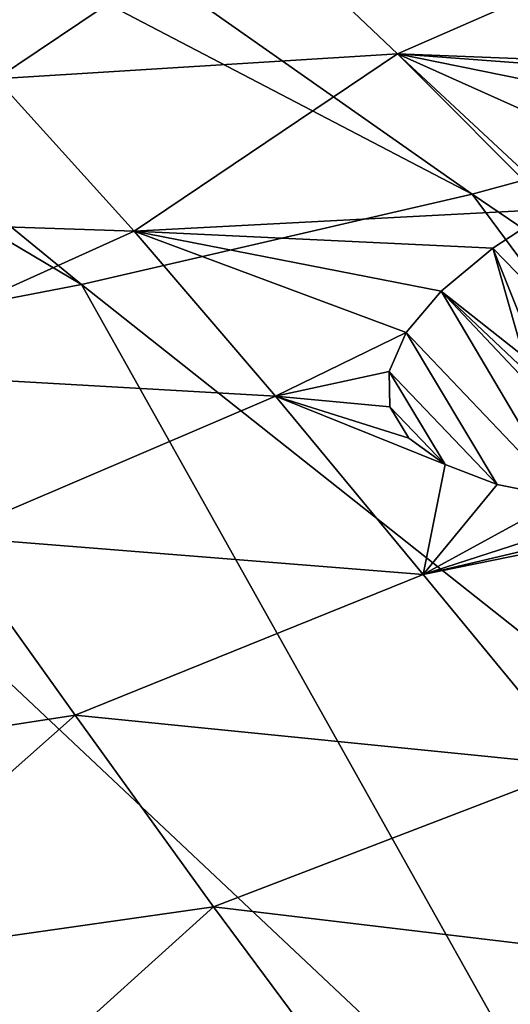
# Model space of a CAD drawing. Header units: metres. Extents: x -92 to 264, y -100 to 50.
# Tile 559 of 721: x 212.12 to 214.05, y -0.87 to 3. Entities that reach past the tile are written whole.
import ezdxf

# ---------------------------------------------------------------- set-up
doc = ezdxf.new("R2010")
doc.units = ezdxf.units.M
doc.layers.add('solid_21062050_01', color=7, linetype='CONTINUOUS')

msp = doc.modelspace()

# ---------------------------------------------------------------- linework, layer by layer
at = {"layer": 'solid_21062050_01'}
for points in [[(210.470001, 5.687558, 188.919159), (209.491074, 5.410564, 189.689133), (215.348007, 2.713159, 194.25322)], [(210.470001, 5.687558, 188.919159), (215.348007, 2.713159, 194.25322), (216.699539, 3.146398, 193.048843)], [(209.491074, 5.410564, 189.689133), (208.448486, 5.161725, 190.38089), (213.898712, 2.317898, 195.352097)], [(209.491074, 5.410564, 189.689133), (213.898712, 2.317898, 195.352097), (215.348007, 2.713159, 194.25322)], [(208.448486, 5.161725, 190.38089), (207.349258, 4.942711, 190.989807), (212.360947, 1.963133, 196.338501)], [(208.448486, 5.161725, 190.38089), (212.360947, 1.963133, 196.338501), (213.898712, 2.317898, 195.352097)], [(207.349258, 4.942711, 190.989807), (210.744537, 1.651126, 197.206131), (212.360947, 1.963133, 196.338501)], [(212.026367, 2.77181, 120.056305), (211.503555, 3.322865, 118.013565), (213.009964, 3.434696, 119.020889)], [(212.026367, 2.77181, 120.056305), (213.009964, 3.434696, 119.020889), (213.60434, 2.870596, 121.014832)], [(214.791412, 3.390008, 120.634903), (213.60434, 2.870596, 121.014832), (213.009964, 3.434696, 119.020889)], [(214.791412, 3.390008, 120.634903), (215.472366, 2.796912, 122.599754), (213.60434, 2.870596, 121.014832)], [(212.568161, 2.172539, 122.117378), (212.026367, 2.77181, 120.056305), (213.60434, 2.870596, 121.014832)], [(212.568161, 2.172539, 122.117378), (213.60434, 2.870596, 121.014832), (214.213913, 2.259556, 123.027512)], [(214.242386, 2.276294, 123.004982), (214.213913, 2.259556, 123.027512), (213.60434, 2.870596, 121.014832)], [(214.558167, 2.442899, 122.808159), (214.242386, 2.276294, 123.004982), (213.60434, 2.870596, 121.014832)], [(214.920898, 2.602468, 122.671951), (214.558167, 2.442899, 122.808159), (213.60434, 2.870596, 121.014832)], [(215.304825, 2.743516, 122.606133), (214.920898, 2.602468, 122.671951), (213.60434, 2.870596, 121.014832)], [(215.472366, 2.796912, 122.599754), (215.304825, 2.743516, 122.606133), (213.60434, 2.870596, 121.014832)], [(210.888397, 2.228787, 120.782082), (212.026367, 2.77181, 120.056305), (212.568161, 2.172539, 122.117378)], [(215.348007, 2.713159, 194.25322), (213.898712, 2.317898, 195.352097), (218.782837, -0.997569, 200.471298)], [(213.898712, 2.317898, 195.352097), (212.360947, 1.963133, 196.338501), (216.715683, -1.486378, 201.83049)], [(213.898712, 2.317898, 195.352097), (216.715683, -1.486378, 201.83049), (218.782837, -0.997569, 200.471298)], [(212.568161, 2.172539, 122.117378), (214.213913, 2.259556, 123.027512), (213.978867, 2.105917, 123.256241)], [(214.168503, 1.911783, 123.871971), (213.978867, 2.105917, 123.256241), (214.213913, 2.259556, 123.027512)], [(211.353928, 1.62449, 122.831192), (210.888397, 2.228787, 120.782082), (212.568161, 2.172539, 122.117378)], [(211.353928, 1.62449, 122.831192), (212.568161, 2.172539, 122.117378), (213.124405, 1.523474, 124.203079)], [(212.568161, 2.172539, 122.117378), (213.776291, 1.93759, 123.550308), (213.638931, 1.774319, 123.878777)], [(213.124405, 1.523474, 124.203079), (212.568161, 2.172539, 122.117378), (213.638931, 1.774319, 123.878777)], [(212.568161, 2.172539, 122.117378), (213.978867, 2.105917, 123.256241), (213.776291, 1.93759, 123.550308)], [(214.099457, 1.681418, 124.405624), (213.776291, 1.93759, 123.550308), (213.978867, 2.105917, 123.256241)], [(214.105728, 1.79172, 124.132927), (213.978867, 2.105917, 123.256241), (214.168503, 1.911783, 123.871971)], [(214.099457, 1.681418, 124.405624), (213.978867, 2.105917, 123.256241), (214.105728, 1.79172, 124.132927)], [(212.360947, 1.963133, 196.338501), (210.744537, 1.651126, 197.206131), (214.53804, -1.916564, 203.026855)], [(212.360947, 1.963133, 196.338501), (214.53804, -1.916564, 203.026855), (216.715683, -1.486378, 201.83049)], [(213.776291, 1.93759, 123.550308), (214.257874, 1.124555, 125.882523), (213.638931, 1.774319, 123.878777)], [(213.776291, 1.93759, 123.550308), (214.564957, 1.10085, 126.115585), (214.257874, 1.124555, 125.882523)], [(214.150284, 1.584323, 124.679993), (214.564957, 1.10085, 126.115585), (213.776291, 1.93759, 123.550308)], [(214.150284, 1.584323, 124.679993), (213.776291, 1.93759, 123.550308), (214.099457, 1.681418, 124.405624)], [(213.124405, 1.523474, 124.203079), (213.638931, 1.774319, 123.878777), (213.571457, 1.621637, 124.226814)], [(213.638931, 1.774319, 123.878777), (213.996841, 1.176949, 125.603012), (213.571457, 1.621637, 124.226814)], [(213.638931, 1.774319, 123.878777), (214.257874, 1.124555, 125.882523), (213.996841, 1.176949, 125.603012)], [(210.744537, 1.651126, 197.206131), (209.05983, 1.38386, 197.949493), (212.264359, -2.285282, 204.052475)], [(210.744537, 1.651126, 197.206131), (212.264359, -2.285282, 204.052475), (214.53804, -1.916564, 203.026855)], [(211.83252, 0.971716, 124.905075), (211.353928, 1.62449, 122.831192), (213.124405, 1.523474, 124.203079)], [(213.124405, 1.523474, 124.203079), (213.571457, 1.621637, 124.226814), (213.574768, 1.481583, 124.586311)], [(213.571457, 1.621637, 124.226814), (213.996841, 1.176949, 125.603012), (213.791412, 1.255799, 125.286613)], [(213.571457, 1.621637, 124.226814), (213.791412, 1.255799, 125.286613), (213.574768, 1.481583, 124.586311)], [(211.83252, 0.971716, 124.905075), (213.124405, 1.523474, 124.203079), (213.705292, 0.823163, 126.319382)], [(213.124405, 1.523474, 124.203079), (213.648621, 1.358813, 124.942566), (213.791412, 1.255799, 125.286613)], [(213.705292, 0.823163, 126.319382), (213.124405, 1.523474, 124.203079), (213.791412, 1.255799, 125.286613)], [(213.124405, 1.523474, 124.203079), (213.574768, 1.481583, 124.586311), (213.648621, 1.358813, 124.942566)], [(213.574768, 1.481583, 124.586311), (213.791412, 1.255799, 125.286613), (213.648621, 1.358813, 124.942566)], [(209.05983, 1.38386, 197.949493), (209.909729, -2.590094, 204.900589), (212.264359, -2.285282, 204.052475)], [(213.705292, 0.823163, 126.319382), (213.791412, 1.255799, 125.286613), (213.996841, 1.176949, 125.603012)], [(213.705292, 0.823163, 126.319382), (213.996841, 1.176949, 125.603012), (214.257874, 1.124555, 125.882523)], [(213.705292, 0.823163, 126.319382), (214.912628, 1.107117, 126.298126), (215.275375, 1.14297, 126.419083)], [(214.325623, 0.07019, 128.472168), (213.705292, 0.823163, 126.319382), (215.275375, 1.14297, 126.419083)], [(213.705292, 0.823163, 126.319382), (214.257874, 1.124555, 125.882523), (214.564957, 1.10085, 126.115585)], [(213.705292, 0.823163, 126.319382), (214.564957, 1.10085, 126.115585), (214.912628, 1.107117, 126.298126)], [(210.754807, 0.025976, 126.895088), (211.83252, 0.971716, 124.905075), (212.336777, 0.269279, 127.008896)], [(212.336777, 0.269279, 127.008896), (211.83252, 0.971716, 124.905075), (213.705292, 0.823163, 126.319382)], [(212.336777, 0.269279, 127.008896), (213.705292, 0.823163, 126.319382), (214.325623, 0.07019, 128.472168)], [(210.754807, 0.025976, 126.895088), (212.336777, 0.269279, 127.008896), (211.218674, -0.721273, 129.041458)], [(211.218674, -0.721273, 129.041458), (212.336777, 0.269279, 127.008896), (212.880951, -0.483977, 129.147781)], [(212.880951, -0.483977, 129.147781), (212.336777, 0.269279, 127.008896), (214.325623, 0.07019, 128.472168)], [(212.880951, -0.483977, 129.147781), (214.325623, 0.07019, 128.472168), (215.000168, -0.736859, 130.667313)], [(211.218674, -0.721273, 129.041458), (212.880951, -0.483977, 129.147781), (211.732468, -1.519795, 131.22551)], [(211.732468, -1.519795, 131.22551), (212.880951, -0.483977, 129.147781), (213.479187, -1.289208, 131.326859)], [(213.479187, -1.289208, 131.326859), (212.880951, -0.483977, 129.147781), (215.000168, -0.736859, 130.667313)], [(213.479187, -1.289208, 131.326859), (215.000168, -0.736859, 130.667313), (215.737411, -1.599555, 132.911118)]]:
    msp.add_3dface(points, dxfattribs=at)

doc.saveas('drawing.dxf')
